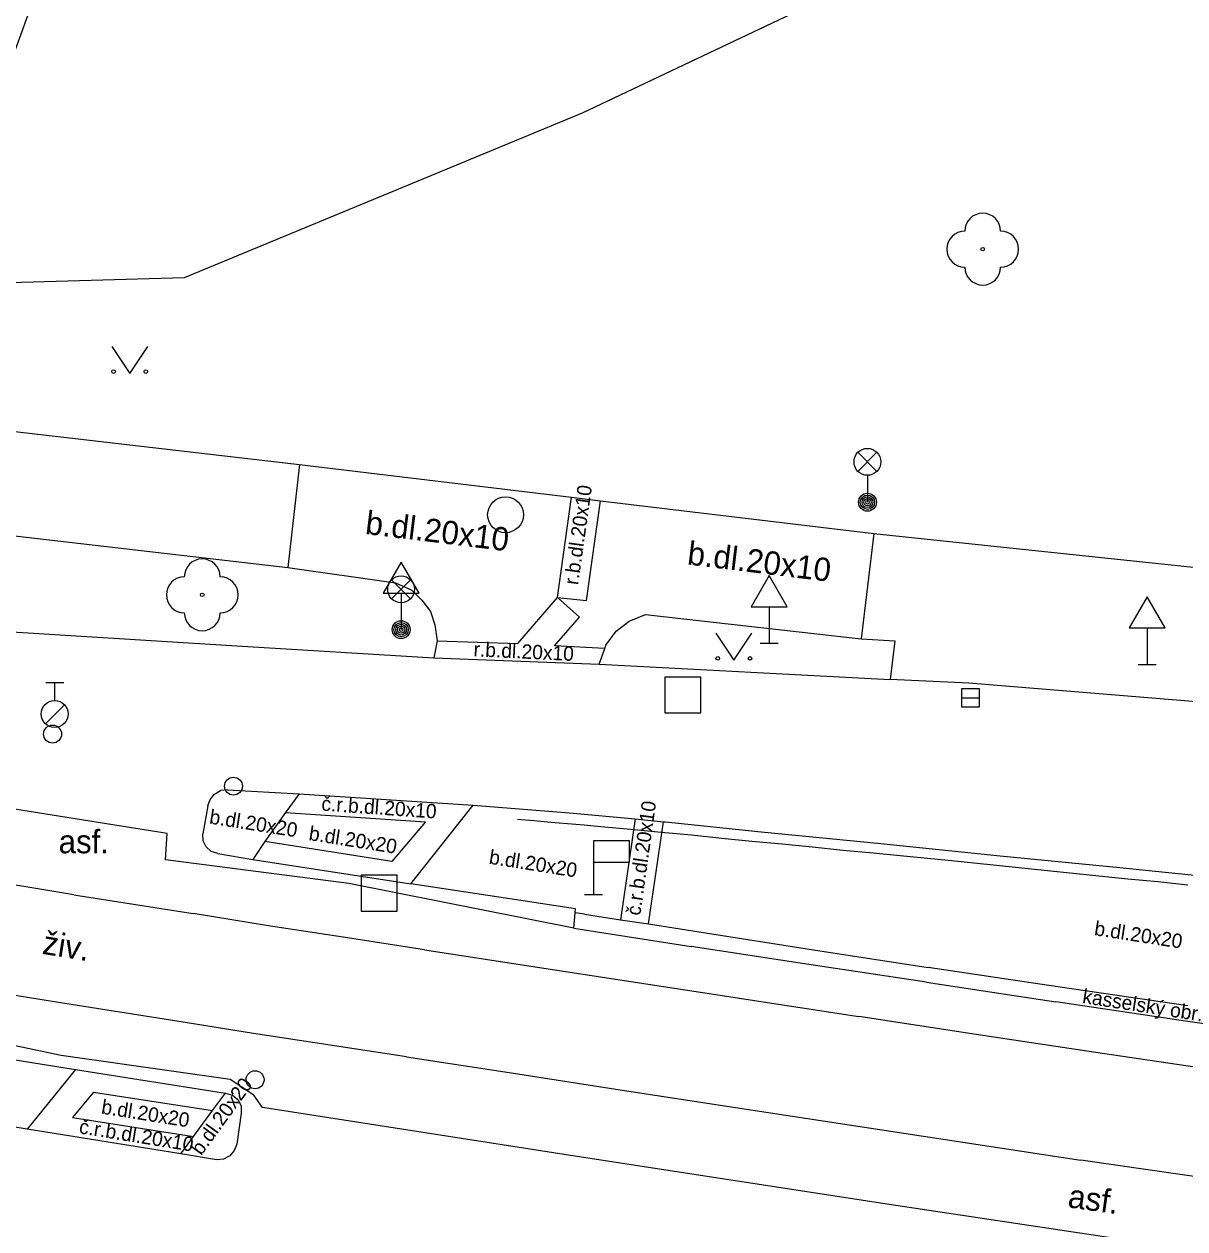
# Model space of a CAD drawing. Extents: x -596229 to -595156, y -1161237 to -1159376.
# Drawn here: x -596179.3 to -596146.97, y -1160282.29 to -1160248.72 of the extents above; entities that cross this region are included whole.
import ezdxf

# ---------------------------------------------------------------- set-up
doc = ezdxf.new("R2010")
doc.units = 0
for name, color, linetype in [('Level 22', 7, 'Continuous'), ('Level 25', 7, 'Continuous'), ('Level 26', 7, 'Continuous'), ('Level 27', 7, 'Continuous'), ('Level 28', 7, 'Continuous'), ('Level 33', 7, 'Continuous'), ('Level 34', 7, 'Continuous'), ('Level 36', 7, 'Continuous'), ('TM - budovy zdene_ betonove - VP', 7, 'Continuous'), ('TM - chodniky - VP', 7, 'Continuous'), ('TM - komunikace - VP', 7, 'Continuous'), ('TM - MHD - osa koleji', 7, 'Continuous'), ('TM - plot drateny_ kovovy - VP', 7, 'Continuous'), ('TM - popis povrchu', 7, 'Continuous'), ('TM - poznamka', 7, 'Continuous'), ('TM - rozhrani mezi zpev. plochami mezi sebou - VP', 7, 'Continuous'), ('TM - rozhrani ploch obecne - VP', 7, 'Continuous'), ('TM - zabradli - VP', 7, 'Continuous')]:
    doc.layers.add(name, color=color, linetype=linetype)

msp = doc.modelspace()

# ---------------------------------------------------------------- linework, layer by layer
at = {"layer": 'Level 22'}
for centre in [(-596152.6, -1160254.99), (-596174.34, -1160264.62)]:
    msp.add_circle(centre, 0.05, dxfattribs=at)
for centre, start, end in [((-596152.6, -1160254.49), 0, 180), ((-596153.1, -1160254.99), 90, 270), ((-596152.1, -1160254.99), 270, 90), ((-596152.6, -1160255.49), 180, 0), ((-596174.34, -1160264.12), 0, 180), ((-596174.84, -1160264.62), 90, 270), ((-596173.84, -1160264.62), 270, 90), ((-596174.34, -1160265.12), 180, 0)]:
    msp.add_arc(centre, 0.5, start, end, dxfattribs=at)
at = {"layer": 'Level 25'}
for centre, radius in [((-596155.81, -1160262.04), 0.25), ((-596155.81, -1160262.04), 0.2), ((-596155.81, -1160262.04), 0.15), ((-596155.81, -1160262.04), 0.1), ((-596155.81, -1160262.04), 0.05), ((-596168.8, -1160265.59), 0.25), ((-596168.8, -1160265.59), 0.2), ((-596168.8, -1160265.59), 0.15), ((-596168.8, -1160265.59), 0.1), ((-596168.8, -1160265.59), 0.05)]:
    msp.add_circle(centre, radius, dxfattribs=at)
at = {"layer": 'Level 26'}
for points in [[(-596161.45, -1160267.91), (-596160.45, -1160267.91), (-596160.45, -1160266.91), (-596161.45, -1160266.91)], [(-596169.91, -1160273.43), (-596168.91, -1160273.43), (-596168.91, -1160272.43), (-596169.91, -1160272.43)]]:
    msp.add_lwpolyline(points, close=True, dxfattribs=at)
at = {"layer": 'Level 27'}
msp.add_line((-596153.19, -1160267.49), (-596152.69, -1160267.49), dxfattribs=at)
msp.add_lwpolyline([(-596153.19, -1160267.74), (-596152.69, -1160267.74), (-596152.69, -1160267.24), (-596153.19, -1160267.24)], close=True, dxfattribs=at)
msp.add_circle((-596165.89, -1160262.39), 0.5, dxfattribs=at)
at = {"layer": 'Level 28'}
for p, q in [((-596178.7, -1160267.065), (-596178.2, -1160267.065)), ((-596178.45, -1160267.565), (-596178.45, -1160267.065)), ((-596178.708, -1160268.212), (-596178.178, -1160267.682))]:
    msp.add_line(p, q, dxfattribs=at)
for centre, radius in [((-596178.45, -1160267.94), 0.375), ((-596178.51, -1160268.5), 0.25), ((-596173.47, -1160269.95), 0.25), ((-596172.87, -1160278.13), 0.25)]:
    msp.add_circle(centre, radius, dxfattribs=at)
at = {"layer": 'Level 33'}
for p, q in [((-596156.075, -1160261.18), (-596155.545, -1160260.65)), ((-596156.075, -1160260.65), (-596155.545, -1160261.18)), ((-596155.81, -1160261.29), (-596155.81, -1160262.04)), ((-596169.065, -1160264.73), (-596168.535, -1160264.2)), ((-596169.065, -1160264.2), (-596168.535, -1160264.73)), ((-596168.8, -1160264.84), (-596168.8, -1160265.59))]:
    msp.add_line(p, q, dxfattribs=at)
for centre in [(-596155.81, -1160260.915), (-596168.8, -1160264.465)]:
    msp.add_circle(centre, 0.375, dxfattribs=at)
at = {"layer": 'Level 34'}
for p, q in [((-596168.8, -1160264.572), (-596168.8, -1160265.59)), ((-596158.55, -1160264.952), (-596158.55, -1160265.97)), ((-596148.02, -1160265.542), (-596148.02, -1160266.56)), ((-596158.8, -1160265.97), (-596158.3, -1160265.97)), ((-596148.27, -1160266.56), (-596147.77, -1160266.56)), ((-596163.44, -1160272.07), (-596163.44, -1160272.97)), ((-596163.69, -1160272.97), (-596163.19, -1160272.97))]:
    msp.add_line(p, q, dxfattribs=at)
for points in [[(-596169.3, -1160264.572), (-596168.3, -1160264.572), (-596168.8, -1160263.706)], [(-596159.05, -1160264.952), (-596158.05, -1160264.952), (-596158.55, -1160264.086)], [(-596148.52, -1160265.542), (-596147.52, -1160265.542), (-596148.02, -1160264.676)], [(-596163.44, -1160272.07), (-596162.44, -1160272.07), (-596162.44, -1160271.47), (-596163.44, -1160271.47)]]:
    msp.add_lwpolyline(points, close=True, dxfattribs=at)
at = {"layer": 'Level 36'}
for points in [[(-596176.86, -1160257.7), (-596176.36, -1160258.45), (-596175.86, -1160257.7)], [(-596160.03, -1160265.69), (-596159.53, -1160266.44), (-596159.03, -1160265.69)]]:
    msp.add_lwpolyline(points, dxfattribs=at)
for centre in [(-596176.81, -1160258.4), (-596175.911, -1160258.4), (-596159.98, -1160266.39), (-596159.081, -1160266.39)]:
    msp.add_circle(centre, 0.05, dxfattribs=at)
at = {"layer": 'TM - budovy zdene_ betonove - VP'}
msp.add_lwpolyline([(-596179.1, -1160248.18), (-596181.16, -1160253.84)], dxfattribs=at)
at = {"layer": 'TM - chodniky - VP'}
for points in [[(-596193.56, -1160256), (-596191.98, -1160258.63), (-596171.63, -1160260.99)], [(-596197.92, -1160260.85), (-596171.96, -1160263.86)], [(-596171.63, -1160260.99), (-596164.05, -1160261.9)], [(-596164.05, -1160261.9), (-596163.25, -1160262)], [(-596163.25, -1160262), (-596155.63, -1160262.91)], [(-596155.63, -1160262.91), (-596138.36, -1160264.73)], [(-596171.96, -1160263.86), (-596168.96, -1160264.29), (-596168.5, -1160264.49), (-596168.22, -1160264.77), (-596167.98, -1160265.08), (-596167.86, -1160265.46), (-596167.8, -1160265.9)], [(-596163.13, -1160266.12), (-596163.1, -1160266.02), (-596162.81, -1160265.63), (-596162.45, -1160265.35), (-596161.99, -1160265.17), (-596155.99, -1160265.85)], [(-596155.99, -1160265.85), (-596155.05, -1160265.9), (-596155.18, -1160266.98)], [(-596167.8, -1160265.9), (-596167.89, -1160266.38)], [(-596163.28, -1160266.55), (-596163.13, -1160266.12)]]:
    msp.add_lwpolyline(points, dxfattribs=at)
at = {"layer": 'TM - komunikace - VP'}
for points in [[(-596193.65, -1160264.53), (-596193.07, -1160264.58), (-596182.93, -1160265.45), (-596173.38, -1160266.04), (-596167.89, -1160266.38)], [(-596167.89, -1160266.38), (-596163.28, -1160266.55)], [(-596163.28, -1160266.55), (-596155.18, -1160266.98)], [(-596138.99, -1160267.65), (-596139.89, -1160267.57), (-596139.95, -1160268.15), (-596152.99, -1160267.08), (-596155.18, -1160266.98)], [(-596174.18, -1160270.5), (-596174.12, -1160270.32), (-596174, -1160270.17), (-596173.83, -1160270.07)], [(-596173.64, -1160270.05), (-596173.83, -1160270.07)], [(-596173.64, -1160270.05), (-596171.64, -1160270.16)], [(-596171.64, -1160270.16), (-596166.79, -1160270.48)], [(-596174.18, -1160270.5), (-596174.32, -1160271.28)], [(-596166.79, -1160270.48), (-596164.11, -1160270.69)], [(-596164.11, -1160270.69), (-596162.28, -1160270.86)], [(-596162.28, -1160270.86), (-596161.49, -1160270.94)], [(-596161.49, -1160270.94), (-596161.44, -1160270.94), (-596158.77, -1160271.22)], [(-596158.77, -1160271.22), (-596155.44, -1160271.55)], [(-596173.91, -1160271.83), (-596174.09, -1160271.77), (-596174.23, -1160271.64), (-596174.31, -1160271.47), (-596174.32, -1160271.28)], [(-596155.44, -1160271.55), (-596152.11, -1160271.89)], [(-596173.91, -1160271.83), (-596172.93, -1160271.99)], [(-596152.11, -1160271.89), (-596148.78, -1160272.22)], [(-596172.93, -1160271.99), (-596168.53, -1160272.67)], [(-596148.78, -1160272.22), (-596145.44, -1160272.56)], [(-596163.94, -1160273.37), (-596165.47, -1160273.14), (-596167, -1160272.9), (-596168.53, -1160272.67)], [(-596163.99, -1160273.91), (-596163.95, -1160273.48)], [(-596163.95, -1160273.48), (-596163.94, -1160273.37)], [(-596163.99, -1160273.91), (-596160.72, -1160274.42)], [(-596154.17, -1160275.41), (-596157.44, -1160274.92), (-596160.72, -1160274.42)], [(-596154.17, -1160275.41), (-596150.56, -1160275.96)], [(-596143.34, -1160277.02), (-596146.95, -1160276.5), (-596150.56, -1160275.96)], [(-596182.23, -1160277.15), (-596177.87, -1160277.84)], [(-596177.87, -1160277.84), (-596173.69, -1160278.5)], [(-596173.69, -1160278.5), (-596173.5, -1160278.56), (-596173.35, -1160278.68), (-596173.26, -1160278.86), (-596173.26, -1160279.06)], [(-596179.22, -1160279.51), (-596182.49, -1160278.98)], [(-596173.26, -1160279.06), (-596173.38, -1160279.92)], [(-596174.94, -1160280.19), (-596179.22, -1160279.51)], [(-596173.38, -1160279.92), (-596173.45, -1160280.1)], [(-596173.94, -1160280.36), (-596174.94, -1160280.19)], [(-596173.57, -1160280.25), (-596173.75, -1160280.34), (-596173.94, -1160280.36)], [(-596173.45, -1160280.1), (-596173.57, -1160280.25)]]:
    msp.add_lwpolyline(points, dxfattribs=at)
at = {"layer": 'TM - MHD - osa koleji'}
for points in [[(-596177.92, -1160272.98), (-596180.89, -1160272.49)], [(-596177.92, -1160272.98), (-596174.59, -1160273.5)], [(-596168.15, -1160274.51), (-596170.29, -1160274.18), (-596172.44, -1160273.85), (-596174.59, -1160273.5)], [(-596168.14, -1160274.51), (-596164.7, -1160275.04)], [(-596164.7, -1160275.04), (-596159.31, -1160275.87)], [(-596175.05, -1160276.5), (-596178.34, -1160275.98), (-596181.63, -1160275.45)], [(-596159.32, -1160275.87), (-596156.05, -1160276.37)], [(-596168.65, -1160277.49), (-596170.78, -1160277.17), (-596172.91, -1160276.84), (-596175.05, -1160276.5)], [(-596149.51, -1160277.36), (-596152.78, -1160276.87), (-596156.05, -1160276.37)], [(-596168.65, -1160277.49), (-596165.67, -1160277.95), (-596162.7, -1160278.41), (-596159.73, -1160278.87)], [(-596138.59, -1160278.92), (-596142.23, -1160278.42), (-596145.87, -1160277.9), (-596149.51, -1160277.36)], [(-596159.73, -1160278.87), (-596156.44, -1160279.37)], [(-596156.44, -1160279.37), (-596153.15, -1160279.87), (-596149.87, -1160280.37)], [(-596137.7, -1160282.07), (-596138.88, -1160281.92), (-596142.54, -1160281.42), (-596146.2, -1160280.9), (-596149.87, -1160280.37)]]:
    msp.add_lwpolyline(points, dxfattribs=at)
at = {"layer": 'TM - plot drateny_ kovovy - VP'}
msp.add_lwpolyline([(-596152.96, -1160248.11), (-596157.05, -1160248.02), (-596163.76, -1160251.2), (-596174.84, -1160255.79), (-596188.78, -1160256.19), (-596193.15, -1160256.11), (-596193.56, -1160256)], dxfattribs=at)
at = {"layer": 'TM - rozhrani mezi zpev. plochami mezi sebou - VP'}
for points in [[(-596164.44, -1160264.69), (-596164.05, -1160261.9)], [(-596164.44, -1160264.69), (-596163.64, -1160264.78), (-596163.25, -1160262)], [(-596167.8, -1160265.9), (-596165.55, -1160265.98), (-596164.44, -1160264.69)], [(-596163.13, -1160266.12), (-596164.53, -1160266.04), (-596163.83, -1160265.24), (-596164.44, -1160264.69)], [(-596171.64, -1160270.16), (-596172.02, -1160270.68)], [(-596175.32, -1160271.27), (-596180.45, -1160270.45)], [(-596168.53, -1160272.67), (-596166.79, -1160270.48)], [(-596172.02, -1160270.68), (-596172.6, -1160271.49)], [(-596172.02, -1160270.68), (-596168.12, -1160270.94)], [(-596162.28, -1160270.86), (-596162.69, -1160273.67)], [(-596168.12, -1160270.94), (-596169.06, -1160272.05)], [(-596161.91, -1160273.79), (-596161.49, -1160270.94)], [(-596175.36, -1160272), (-596175.32, -1160271.27)], [(-596172.6, -1160271.49), (-596172.93, -1160271.99)], [(-596169.06, -1160272.05), (-596172.6, -1160271.49)], [(-596170.26, -1160272.66), (-596175.36, -1160272)], [(-596163.99, -1160273.91), (-596170.26, -1160272.66)], [(-596163.69, -1160273.52), (-596163.95, -1160273.48)], [(-596163.69, -1160273.52), (-596162.69, -1160273.67)], [(-596162.69, -1160273.67), (-596161.91, -1160273.79)], [(-596161.91, -1160273.79), (-596160.5, -1160274.01), (-596157.31, -1160274.51), (-596154.12, -1160275)], [(-596146.89, -1160276.07), (-596150.51, -1160275.54), (-596154.12, -1160275)], [(-596178.27, -1160277.45), (-596181.55, -1160276.77), (-596182.16, -1160276.6)], [(-596173.56, -1160278.12), (-596178.27, -1160277.45)], [(-596177.87, -1160277.84), (-596179.22, -1160279.51)], [(-596172.9, -1160278.56), (-596173.56, -1160278.12)], [(-596177.37, -1160278.48), (-596177.95, -1160279.18)], [(-596177.37, -1160278.48), (-596174.05, -1160278.99)], [(-596174.05, -1160278.99), (-596173.69, -1160278.5)], [(-596172.66, -1160278.9), (-596172.9, -1160278.56)], [(-596146.19, -1160282.96), (-596155.02, -1160281.63), (-596163.84, -1160280.28), (-596172.66, -1160278.9)], [(-596177.95, -1160279.18), (-596174.58, -1160279.71)], [(-596174.58, -1160279.71), (-596174.05, -1160278.99)], [(-596174.94, -1160280.19), (-596174.58, -1160279.71)]]:
    msp.add_lwpolyline(points, dxfattribs=at)
at = {"layer": 'TM - rozhrani ploch obecne - VP'}
for points in [[(-596171.63, -1160260.99), (-596171.96, -1160263.86)], [(-596155.63, -1160262.91), (-596155.99, -1160265.85)]]:
    msp.add_lwpolyline(points, dxfattribs=at)
at = {"layer": 'TM - zabradli - VP'}
msp.add_lwpolyline([(-596165.56, -1160270.87), (-596165.1, -1160270.91), (-596164.63, -1160270.95), (-596164.17, -1160270.99), (-596163.7, -1160271.03), (-596163.24, -1160271.07), (-596162.4, -1160271.15), (-596161.56, -1160271.23), (-596160.71, -1160271.31), (-596159.87, -1160271.4), (-596159.03, -1160271.48), (-596158.19, -1160271.56), (-596157.34, -1160271.64), (-596156.5, -1160271.73), (-596155.65, -1160271.81), (-596154.81, -1160271.89), (-596153.56, -1160272.01), (-596152.31, -1160272.14), (-596151.06, -1160272.27), (-596149.81, -1160272.4), (-596148.56, -1160272.53), (-596147.72, -1160272.61), (-596146.89, -1160272.7)], dxfattribs=at)

# ---------------------------------------------------------------- texts
at = {"layer": 'TM - popis povrchu'}
for s, height, rotation, p in [('r.b.dl.20x10', 0.4, 82, (-596163.87, -1160264.36)), ('b.dl.20x10', 0.65, 353, (-596169.82, -1160262.92)), ('b.dl.20x10', 0.65, 353, (-596160.85, -1160263.77)), ('r.b.dl.20x10', 0.4, 357.2467, (-596166.79, -1160266.33)), ('č.r.b.dl.20x10', 0.4, 356, (-596171.03, -1160270.63)), ('č.r.b.dl.20x10', 0.4, 82, (-596162.14, -1160273.57)), ('b.dl.20x20', 0.4, 351, (-596174.16, -1160270.99)), ('b.dl.20x20', 0.4, 351, (-596171.39, -1160271.45)), ('b.dl.20x20', 0.4, 351, (-596166.37, -1160272.11)), ('b.dl.20x20', 0.4, 351.2131, (-596149.51, -1160274.1)), ('živ.', 0.65, 350.8837, (-596178.82, -1160274.62)), ('b.dl.20x20', 0.4, 54, (-596174.37, -1160280.26)), ('b.dl.20x20', 0.4, 350.9724, (-596177.17, -1160279.07)), ('č.r.b.dl.20x10', 0.4, 350.7936, (-596177.79, -1160279.62)), ('asf.', 0.65, 352, (-596150.25, -1160281.68))]:
    msp.add_text(s, height=height, rotation=rotation, dxfattribs=at).set_placement(p)
msp.add_text('asf.', height=0.65, dxfattribs=at).set_placement((-596178.34, -1160271.82))
at = {"layer": 'TM - poznamka'}
msp.add_text('kasselský obr.', height=0.4, rotation=351.1985, dxfattribs=at).set_placement((-596149.84, -1160275.99))

doc.saveas('drawing.dxf')
